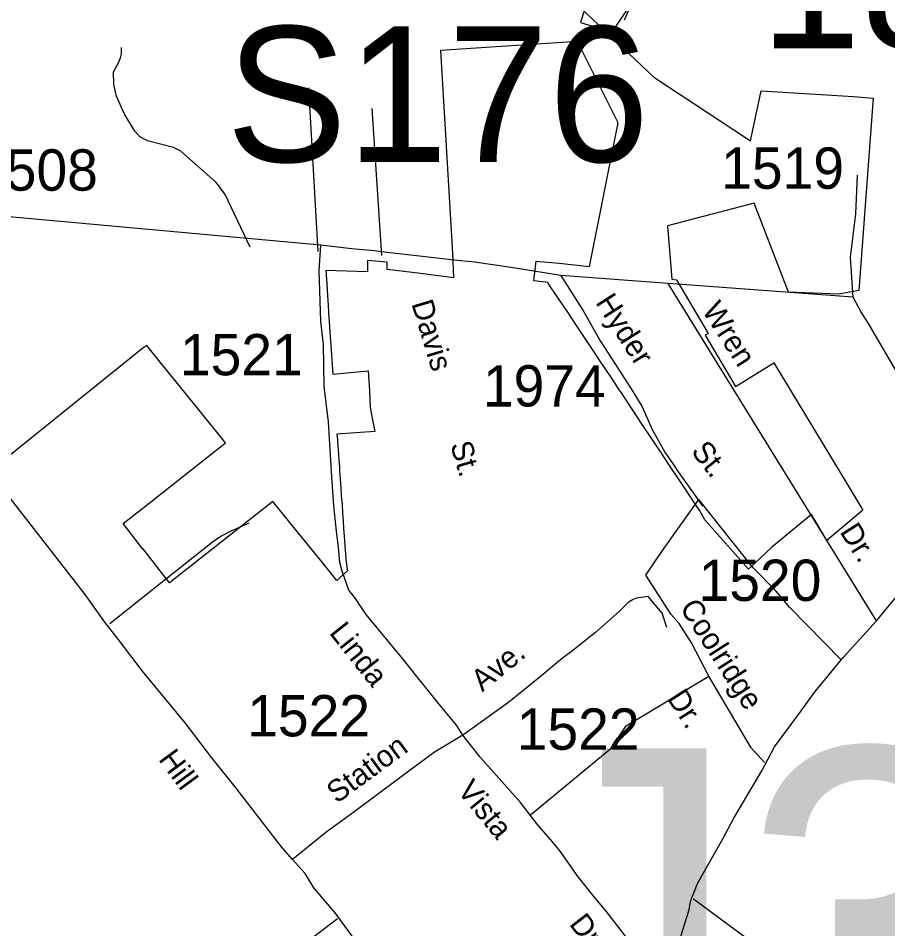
# Model space of a CAD drawing. Extents: x 884530 to 1028605, y 526725 to 653634.
# Drawn here: x 969696 to 972328, y 594076 to 596832 of the extents above; entities that cross this region are included whole.
import ezdxf

# ---------------------------------------------------------------- set-up
doc = ezdxf.new("R2010")
doc.units = 0
for name, color, linetype in [('Exist Boundary Political City Limit New', 7, 'Continuous'), ('Exist Hydrographic Pond Over 1500 Sq Ft', 7, 'Continuous'), ('Exist Road Non-System Structure Non-Sys Other Number Label', 7, 'Continuous'), ('Exist Road Non-System Type 51', 7, 'Continuous'), ('Exist Road Non-System Type 51 Label', 7, 'Continuous'), ('Exist Road Primary Interstate Structure Ovrhead Sign Number Label', 7, 'Continuous'), ('Exist Road Primary US UnDivided 4 Lane Attributed', 7, 'Continuous'), ('Exist Road Secondary Structure Standard Bridge Number Label', 7, 'Continuous'), ('Exist Road Secondary Type 51 Attributed', 7, 'Continuous'), ('Exist Road Secondary Type 51 Label', 7, 'Continuous'), ('Exist Road Secondary Type 51 Number Label', 7, 'Continuous'), ('Map Preparation Boundary City Limit Buffer Line', 7, 'Continuous')]:
    doc.layers.add(name, color=color, linetype=linetype)

msp = doc.modelspace()

# ---------------------------------------------------------------- linework, layer by layer
at = {"layer": 'Exist Boundary Political City Limit New'}
for points in [[(971396, 596864.7), (971619.9, 596653.6), (971862.2, 596493.6), (971912.7, 596460.3), (971944.1, 596612.2), (972223.8, 596594.7), (972283.5, 596589.6), (972240.7, 596007.2), (972179.7, 595996.1), (972027.3, 596003.1), (971923.2, 596271.8), (971661.3, 596203.8), (971674.2, 596041.7), (971688.4, 596039.9), (971783.9, 595877.4), (971775.3, 595872.2), (971867, 595716.9), (971983.4, 595788.6), (972207.1, 595418.1), (972252.3, 595343.1), (972143.6, 595250.9), (972096.6, 595330.2), (971975.4, 595229.5), (971905.9, 595164), (971773.9, 595313.4), (971757.9, 595342.8), (971750.1, 595354.4), (971722.8, 595395.4), (971694.4, 595438.1), (971667.5, 595478.4), (971638.6, 595521.9), (971612, 595561.8), (971584.8, 595602.6), (971556.2, 595645.6), (971521.6, 595697.5), (971513, 595710.4), (971504.4, 595723.2), (971495.3, 595736.9), (971468.1, 595777.8), (971457.7, 595793.3), (971439.9, 595820.1), (971411.9, 595862.1), (971383.8, 595904.4), (971356.9, 595944.7), (971328.6, 595987.1), (971301.2, 596028.3), (971299.6, 596031.4), (971256.4, 596037.1), (971263.3, 596096.8), (971333.6, 596090.6), (971424.8, 596080.2), (971511.7, 596515.3), (971388.6, 596760.8), (970974.2, 596733.7), (971010.4, 596121.1), (971013.2, 596046.4), (970913.3, 596058.9), (970812.8, 596071.6), (970812.8, 596093.1), (970753.2, 596098.6), (970753.2, 596064.4), (970627, 596067.8), (970629.6, 596028.6), (970632.3, 595991.6), (970633.8, 595963.6), (970635.4, 595940.6), (970647.8, 595754.5), (970755, 595765), (970759.4, 595704.2), (970760.8, 595654.2), (970767.2, 595621.4), (970775.2, 595581), (970660.6, 595573.3), (970661.3, 595564), (970661.9, 595557.1), (970662.4, 595550.7), (970664.8, 595511.2), (970664.9, 595509.2), (970667.9, 595471.9), (970668.6, 595460.4), (970669.9, 595437.1), (970672.1, 595409.5), (970672.2, 595407.7), (970673.6, 595387.1), (970674.7, 595377.3), (970676.2, 595360.1), (970677.6, 595334.1), (970679, 595310.5), (970680.4, 595287.1), (970682.4, 595263.9), (970684.3, 595235.7), (970687.6, 595195.2), (970689.5, 595178.1), (970691.2, 595163.4), (970692.1, 595159.4), (970660.3, 595129.9)], [(970660.3, 595129.9), (970615.4, 595185.4), (970530.8, 595289.9), (970467, 595368.8), (970343.4, 595271.8), (970153.5, 595122.7), (970072.8, 595226.9), (970072.8, 595224.5), (970013.4, 595302.7), (970072.8, 595349.4), (970323.2, 595546.4), (970230.1, 595661.5), (970190.9, 595709.9), (970121.3, 595795.9), (970084.8, 595841.6), (970072.8, 595832.8), (970000, 595774.4), (969624.6, 595472.8)]]:
    msp.add_lwpolyline(points, dxfattribs=at)
at = {"layer": 'Exist Hydrographic Pond Over 1500 Sq Ft'}
msp.add_lwpolyline([(971531.3, 596826.6), (971575.9, 596930.8), (971546.2, 596990.4), (971538.7, 597035.1), (971538.7, 597079.8), (971531.3, 597139.4), (971523.8, 597176.7), (971494.1, 597176.7), (971434.5, 597184.1), (971293.1, 597199), (971174, 597124.5), (971136.8, 597109.6), (971181.4, 597035.1), (971255.9, 596945.7), (971322.8, 596990.4), (971352.6, 596953.2), (971412.2, 596863.8), (971397.3, 596819.1), (971494.1, 596789.3), (971553.6, 596878.7)], dxfattribs=at)
at = {"layer": 'Exist Road Non-System Type 51'}
for p, q in [((970603.8, 596125.8), (970575.1, 596621.4)), ((970796.2, 596113.4), (970766.9, 596558.2)), ((971739.7, 594166.5), (972479, 593621.4))]:
    msp.add_line(p, q, dxfattribs=at)
for points in [[(970397.6, 596139.2), (970322, 596298.2), (970300, 596328), (970293.5, 596335), (970188.3, 596429), (970165.9, 596440.6), (970087.2, 596460.8), (970064.4, 596472.9), (970048.9, 596489.7), (970016.8, 596543.4), (969993.4, 596596), (969985.6, 596630.6), (969984.2, 596669.8), (969999.3, 596696.9), (970005.2, 596711.9), (970008.2, 596723.9), (970008.6, 596743.2)], [(971595.2, 595146.3), (971646.2, 595220.8), (971756.4, 595374.8)], [(972186.9, 594890.2), (972031.5, 595048), (971989, 595098.4), (971920.6, 595168.7), (971756.4, 595374.8)], [(969973.1, 595000.2), (970142.1, 595133.9), (970287.9, 595249.9), (970311.3, 595265.5), (970334.4, 595277.8), (970394.5, 595304.4)], [(971785.9, 594840.3), (971733.9, 594941.2), (971696.2, 594999.4), (971671.7, 595027), (971595.2, 595146.3)], [(971246.6, 594421.3), (971490.6, 594623.1), (971535.5, 594690.1), (971785.9, 594840.3)], [(971954.4, 594579.1), (971914.5, 594624), (971785.9, 594840.3)], [(970662.4, 594106.4), (970563.9, 594031.4), (970393.6, 593887.6), (970343.7, 593844.6), (970324.8, 593825.8), (970307.9, 593803.3), (970275.4, 593720.8), (970259, 593676.3)]]:
    msp.add_lwpolyline(points, dxfattribs=at)
at = {"layer": 'Exist Road Primary US UnDivided 4 Lane Attributed'}
for points in [[(972293.7, 595007.8), (972356.3, 595083.7), (972474, 595195.4), (972603.2, 595324.9), (972619, 595337.1)], [(971664.4, 593885.2), (971666.8, 593904.6), (971703.2, 594059.7), (971725.4, 594130.5), (971732.1, 594161.9), (971751.7, 594213.3), (971829, 594347.9), (971861.6, 594410.6), (971946.9, 594554.3), (971985.3, 594627), (972057.9, 594725), (972108.4, 594794.4), (972192.3, 594896.6), (972293.7, 595007.8)]]:
    msp.add_lwpolyline(points, dxfattribs=at)
at = {"layer": 'Exist Road Secondary Type 51 Attributed'}
for points in [[(972223.2, 595987.4), (972221.3, 596016.9), (972215.4, 596108.1), (972230.7, 596240), (972236.3, 596357.1)], [(970611.7, 596145.1), (968945.9, 596295.9)], [(971041.6, 594661.5), (971022.8, 594692.2), (970964.8, 594762.2), (970902.3, 594839.1), (970860.3, 594893.3), (970796.8, 594970), (970749, 595026.8), (970713.6, 595079.6), (970696.8, 595100.5), (970676, 595158), (970669.7, 595184), (970665.2, 595229.9), (970659.7, 595279.6), (970651, 595355.8), (970644.6, 595444), (970638.3, 595559.3), (970635, 595610.7), (970622, 595716.9), (970619.7, 595843.9), (970612.1, 595914.3), (970606.8, 596067.8), (970608.9, 596098.8), (970611.7, 596145.1)], [(971338.6, 596052.9), (971180.9, 596077.9), (971077.3, 596093), (971015.4, 596099.1), (970945.7, 596107.5), (970847.9, 596118.9), (970794.2, 596124.8), (970774.3, 596127.4), (970704.4, 596134), (970611.7, 596145.1)], [(971338.6, 596052.9), (971408.3, 595943.3), (971457.4, 595855.5), (971512.3, 595769.6), (971556.1, 595702.1), (971584.4, 595655.1), (971615, 595587), (971652.6, 595518.5), (971679.8, 595479.5), (971693.4, 595459), (971747, 595384.2), (971766.8, 595354.9)], [(971663, 596028.9), (971338.6, 596052.9)], [(972223.2, 595987.4), (971663, 596028.9)], [(972293.7, 595007.8), (971663, 596028.9)], [(972619, 595337.1), (972574.4, 595398.5), (972524.3, 595473.7), (972471.1, 595555.2), (972427.5, 595628.7), (972383.7, 595713), (972341.9, 595784.1), (972294.6, 595864.9), (972269.7, 595907.4), (972246, 595943.6), (972232, 595970.4), (972223.2, 595987.4)], [(970526.3, 594285.4), (970493.2, 594324.4), (970355.2, 594501.4), (970282.1, 594593.5), (970200.7, 594699.7), (970072.2, 594856.1), (969998.7, 594952.9), (969958.5, 595004.3), (969898.8, 595088), (969554.5, 595528.6), (969451.2, 595664.3), (969372.9, 595767.6), (969292.2, 595862.5), (969246.7, 595917.4)], [(971659.5, 594987.8), (971644.5, 595031), (971602.3, 595081.3), (971567, 595076.4), (971556.7, 595072.9), (971542.3, 595063.3), (971515.9, 595037.1), (971444.2, 594973.9), (971369.4, 594914.1), (971342.8, 594895.1), (971275.3, 594838.4), (971180.5, 594761.5), (971101.3, 594704.2), (971041.6, 594661.5)], [(971041.6, 594661.5), (970956.3, 594610.3), (970855.3, 594535.5), (970766.9, 594470.6), (970704.5, 594424.1), (970627.2, 594367.4), (970526.3, 594285.4)], [(971664.4, 593885.2), (971603.3, 593958), (971531.2, 594057.9), (971475.7, 594129.8), (971439.1, 594173.2), (971391.1, 594232.8), (971336.2, 594311.3), (971313.4, 594338.7), (971266.1, 594392.2), (971215.7, 594457.8), (971094.5, 594594.9), (971041.6, 594661.5)], [(971401.9, 593176.1), (971387.2, 593189.2), (971372.6, 593200.6), (971299.3, 593282), (971272.6, 593316.9), (971233.5, 593360.4), (971197, 593405.7), (971124, 593504.8), (971053.2, 593595.3), (970960.3, 593723.6), (970821.5, 593898.7), (970783.3, 593948.1), (970696.1, 594067.6), (970654.8, 594124.3), (970591.1, 594200.4), (970564, 594242.9), (970526.3, 594285.4)]]:
    msp.add_lwpolyline(points, dxfattribs=at)
at = {"layer": 'Map Preparation Boundary City Limit Buffer Line'}
for points in [[(971396, 596864.7), (971619.9, 596653.6), (971862.2, 596493.6), (971912.7, 596460.3), (971944.1, 596612.2), (972223.8, 596594.7), (972283.5, 596589.6), (972240.7, 596007.2), (972179.7, 595996.1), (972027.3, 596003.1), (971923.2, 596271.8), (971661.3, 596203.8), (971674.2, 596041.7), (971688.4, 596039.9), (971783.9, 595877.4), (971775.3, 595872.2), (971867, 595716.9), (971983.4, 595788.6), (972207.1, 595418.1), (972252.3, 595343.1), (972143.6, 595250.9), (972096.6, 595330.2), (971975.4, 595229.5), (971905.9, 595164), (971773.9, 595313.4), (971757.9, 595342.8), (971750.1, 595354.4), (971722.8, 595395.4), (971694.4, 595438.1), (971667.5, 595478.4), (971638.6, 595521.9), (971612, 595561.8), (971584.8, 595602.6), (971556.2, 595645.6), (971521.6, 595697.5), (971513, 595710.4), (971504.4, 595723.2), (971495.3, 595736.9), (971468.1, 595777.8), (971457.7, 595793.3), (971439.9, 595820.1), (971411.9, 595862.1), (971383.8, 595904.4), (971356.9, 595944.7), (971328.6, 595987.1), (971301.2, 596028.3), (971299.6, 596031.4), (971256.4, 596037.1), (971263.3, 596096.8), (971333.6, 596090.6), (971424.8, 596080.2), (971511.7, 596515.3), (971388.6, 596760.8), (970974.2, 596733.7), (971010.4, 596121.1), (971013.2, 596046.4), (970913.3, 596058.9), (970812.8, 596071.6), (970812.8, 596093.1), (970753.2, 596098.6), (970753.2, 596064.4), (970627, 596067.8), (970629.6, 596028.6), (970632.3, 595991.6), (970633.8, 595963.6), (970635.4, 595940.6), (970647.8, 595754.5), (970755, 595765), (970759.4, 595704.2), (970760.8, 595654.2), (970767.2, 595621.4), (970775.2, 595581), (970660.6, 595573.3), (970661.3, 595564), (970661.9, 595557.1), (970662.4, 595550.7), (970664.8, 595511.2), (970664.9, 595509.2), (970667.9, 595471.9), (970668.6, 595460.4), (970669.9, 595437.1), (970672.1, 595409.5), (970672.2, 595407.7), (970673.6, 595387.1), (970674.7, 595377.3), (970676.2, 595360.1), (970677.6, 595334.1), (970679, 595310.5), (970680.4, 595287.1), (970682.4, 595263.9), (970684.3, 595235.7), (970687.6, 595195.2), (970689.5, 595178.1), (970691.2, 595163.4), (970692.1, 595159.4), (970660.3, 595129.9)], [(970660.3, 595129.9), (970615.4, 595185.4), (970530.8, 595289.9), (970467, 595368.8), (970343.4, 595271.8), (970153.5, 595122.7), (970072.8, 595226.9), (970072.8, 595224.5), (970013.4, 595302.7), (970072.8, 595349.4), (970323.2, 595546.4), (970230.1, 595661.5), (970190.9, 595709.9), (970121.3, 595795.9), (970084.8, 595841.6), (970072.8, 595832.8), (970000, 595774.4), (969624.6, 595472.8)]]:
    msp.add_lwpolyline(points, dxfattribs=at)

# ---------------------------------------------------------------- texts
at = {"layer": 'Exist Road Non-System Structure Non-Sys Other Number Label'}
msp.add_text('J340', height=1049.86, dxfattribs=at).set_placement((971181.3, 593572.3))
at = {"layer": 'Exist Road Non-System Type 51 Label'}
for s, rotation, p in [('Davis', 286.8977, (970885.5, 595968.4)), ('St.', 286.4022, (971003.2, 595541.5)), ('Coolridge', 302.6602, (971696.4, 595048.1)), ('Dr.', 302.6602, (971658, 594773.9))]:
    msp.add_text(s, height=65.62, rotation=rotation, dxfattribs=at).set_placement(p)
at = {"layer": 'Exist Road Primary Interstate Structure Ovrhead Sign Number Label'}
msp.add_text('S176', height=410.1, dxfattribs=at).set_placement((970325.1, 596397))
at = {"layer": 'Exist Road Secondary Structure Standard Bridge Number Label'}
msp.add_text('183', height=410.1, dxfattribs=at).set_placement((971941.4, 596740.7))
at = {"layer": 'Exist Road Secondary Type 51 Label'}
for s, rotation, p in [('Hyder', 302.5671, (971441.6, 595971.7)), ('Wren', 302.7342, (971763.6, 595947.5)), ('St.', 308.2884, (971730, 595520)), ('Dr.', 302.2973, (972180.7, 595277.5)), ('Linda', 308.4277, (970635, 594971.4)), ('Ave.', 39.0627, (971100.3, 594791.3)), ('Station', 36.2832, (970660.2, 594453.3)), ('Hill', 306.3814, (970118.3, 594588.7)), ('Vista', 309.3261, (971022.4, 594493.2)), ('Dr.', 307.683, (971361.3, 594090.1))]:
    msp.add_text(s, height=65.62, rotation=rotation, dxfattribs=at).set_placement(p)
at = {"layer": 'Exist Road Secondary Type 51 Number Label'}
for s, p in [('1519', (971823.5, 596315.6)), ('1508', (969565.2, 596309.8)), ('1521', (970185.3, 595751)), ('1974', (971102.2, 595656.6)), ('1520', (971755, 595068.2)), ('1522', (970388.9, 594658.3)), ('1522', (971204.7, 594617.9))]:
    msp.add_text(s, height=125, dxfattribs=at).set_placement(p)

doc.saveas('drawing.dxf')
